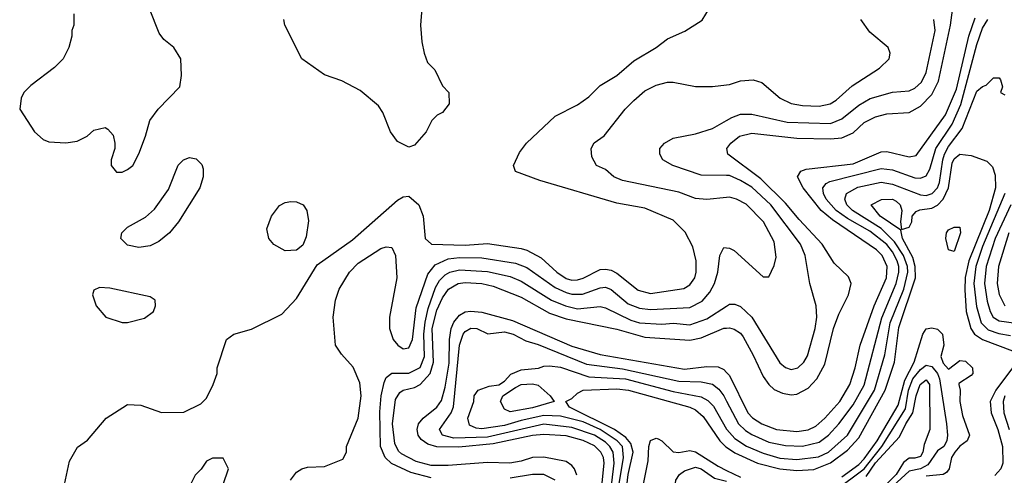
# Model space of a CAD drawing. Header units: inches. Extents: x 1793402 to 1900366, y 320852 to 470679.
# Tile 389 of 604: x 1847486 to 1850988, y 444987 to 446609. Entities that reach past the tile are written whole.
import ezdxf

# ---------------------------------------------------------------- set-up
doc = ezdxf.new("R2010")
doc.units = ezdxf.units.IN
doc.header["$MEASUREMENT"] = 0
doc.layers.add('B8444', color=7, linetype='Continuous')
doc.layers.add('B8454', color=7, linetype='Continuous')

msp = doc.modelspace()

# ---------------------------------------------------------------- linework, layer by layer
at = {"layer": 'B8444', "color": 4}
for points, elevation in [([(1847678, 446630), (1847678, 446590), (1847671.3, 446570), (1847671.3, 446550), (1847661, 446510), (1847641, 446470), (1847610, 446439), (1847525.8, 446374.2), (1847501, 446350), (1847490.8, 446330), (1847486, 446290), (1847538.8, 446210), (1847570, 446182.8), (1847590, 446174), (1847650, 446170.7), (1847690, 446176), (1847725.6, 446194.4), (1847750, 446216), (1847790, 446224.7), (1847799.8, 446219.8), (1847818, 446198), (1847824.7, 446170), (1847824.7, 446150), (1847811.3, 446110), (1847811.3, 446090), (1847830, 446066), (1847850, 446066), (1847870, 446076), (1847888.7, 446090), (1847910, 446132), (1847934, 446194), (1847948.7, 446250), (1847979, 446290), (1848055.3, 446370), (1848062, 446410), (1848059, 446470), (1848034, 446510), (1847998.6, 446538.6), (1847981.5, 446561.5), (1847915.3, 446730)], 424), ([(1847642, 444938), (1847662.7, 445037.3), (1847692.1, 445087.9), (1847727.2, 445112.8), (1847794, 445190), (1847870, 445238.8), (1847917.3, 445237.3), (1847990, 445211.3), (1848070, 445212), (1848130, 445242), (1848150, 445262), (1848174, 445310), (1848188.7, 445350), (1848188.7, 445370), (1848222, 445470), (1848248, 445490), (1848310, 445507.3), (1848418.9, 445561.1), (1848470, 445616), (1848543.7, 445736.3), (1848670, 445825.5), (1848830, 445966.8), (1848850, 445978.8), (1848870, 445981), (1848906, 445950), (1848920.7, 445910), (1848927.7, 445830), (1848950.5, 445810.5), (1849070, 445806.9), (1849150, 445811.7), (1849270, 445794.6), (1849290, 445788.8), (1849340.8, 445760.8), (1849396.4, 445710), (1849430, 445687.6), (1849450, 445682.3), (1849470, 445683.1), (1849490, 445688.9), (1849550, 445719.5), (1849570, 445721.3), (1849590, 445717.6), (1849610, 445706.7), (1849685.9, 445645.9), (1849730, 445634), (1849847.8, 445652.2), (1849870, 445664.9), (1849887, 445690), (1849891.6, 445710), (1849891.5, 445750), (1849880.1, 445800.1), (1849853.1, 445853.1), (1849810, 445895.1), (1849710, 445938), (1849610, 445955.6), (1849336.1, 446036.1), (1849250, 446069), (1849242, 446090), (1849264.1, 446135.9), (1849289, 446170), (1849390, 446266), (1849470, 446306), (1849510, 446334.8), (1849550, 446374.8), (1849610, 446410.6), (1849670, 446462), (1849750, 446510.5), (1849790, 446540.7), (1849852.1, 446567.9), (1849912.9, 446607.1), (1849939, 446650)], 416), ([(1848916, 446650), (1848911, 446590), (1848916, 446530), (1848924.7, 446490), (1848936.9, 446456.9), (1848962, 446430), (1848990, 446374), (1849012, 446350), (1849014, 446310), (1848990, 446278), (1848971.1, 446268.9), (1848952, 446250), (1848931.3, 446210), (1848890, 446162), (1848870, 446155.3), (1848830, 446175.3), (1848805.2, 446210), (1848778, 446278), (1848762, 446302), (1848697.2, 446357.2), (1848631.7, 446391.7), (1848570, 446412.3), (1848489.3, 446470), (1848429.5, 446589.5), (1848426, 446610)], 416), ([(1850000, 445976), (1849930, 445969.3), (1849890, 445972.3), (1849830, 445994.5), (1849630, 446036), (1849599, 446050), (1849570, 446075.3), (1849538, 446090), (1849520.4, 446120.4), (1849518, 446150), (1849529.3, 446170.7), (1849564.7, 446195.3), (1849639, 446290), (1849670, 446321), (1849710, 446356), (1849750, 446376), (1849790, 446386), (1849810, 446386), (1849890, 446371.3), (1849950, 446371.3), (1850000, 446376.9)], 412), ([(1850000, 446054.4), (1849910, 446055.1), (1849808.7, 446090), (1849774, 446110), (1849762.7, 446130), (1849762.7, 446150), (1849779, 446170), (1849810, 446187.3), (1849890, 446202.4), (1849950, 446221.3), (1850000, 446249.7)], 408), ([(1848448.7, 444970), (1848470, 444998), (1848489.3, 445010.7), (1848510, 445016), (1848570, 445018), (1848635.3, 445044.7), (1848648, 445070), (1848648.7, 445090), (1848689.3, 445190.7), (1848700.9, 445270), (1848696.2, 445316.2), (1848672.3, 445372.3), (1848630, 445418), (1848608.7, 445450), (1848601.2, 445550), (1848609.3, 445610), (1848622.7, 445650), (1848659.3, 445710), (1848690, 445742), (1848770, 445794.8), (1848790, 445801), (1848810, 445798), (1848822.8, 445770), (1848827.7, 445690), (1848800.7, 445550), (1848800.7, 445510), (1848814.8, 445470), (1848831, 445450), (1848850, 445437.3), (1848870, 445440.7), (1848882.9, 445470), (1848896.6, 445583.4), (1848937.4, 445702.6), (1848964.2, 445735.8), (1849010, 445757.3), (1849050, 445762.4), (1849130, 445761.5), (1849250, 445742.3), (1849290, 445727.4), (1849390, 445655.6), (1849430, 445637.7), (1849450, 445631.5), (1849487.5, 445632.5), (1849550, 445654.9), (1849570, 445656.5), (1849590, 445648.4), (1849650, 445598), (1849690, 445581.7), (1849730, 445576.9), (1849870, 445584.9), (1849913.4, 445606.6), (1849940.7, 445639.3), (1849957.6, 445670), (1849969.6, 445710), (1849976, 445770), (1849990, 445798), (1850000, 445797)], 412), ([(1848950, 444977.7), (1848877, 444997), (1848808.8, 445028.8), (1848785.6, 445050), (1848769.7, 445090), (1848767.2, 445212.8), (1848771.1, 445270), (1848782, 445318), (1848790, 445334.8), (1848809.6, 445350.4), (1848870, 445350.4), (1848910, 445370.4), (1848926.2, 445410), (1848922.9, 445490), (1848927.8, 445532.2), (1848938.5, 445581.5), (1848964.9, 445655.1), (1848979.4, 445680.6), (1848999.4, 445700.6), (1849016, 445710), (1849050, 445719.1), (1849150, 445712.4), (1849230, 445694.3), (1849270, 445678), (1849378, 445610), (1849427.3, 445590), (1849470, 445579.6), (1849550, 445588.5), (1849570, 445583.1), (1849659.5, 445539.5), (1849690.2, 445530.2), (1849770, 445524.6), (1849811.2, 445528.8), (1849870, 445523.1), (1849930, 445544.2), (1850000, 445589.8)], 408), ([(1849467.1, 444987.1), (1849459.6, 445010), (1849450, 445022), (1849430, 445036.3), (1849350, 445052.1), (1849310, 445050.9), (1849270, 445037.3), (1849229.1, 445030.9), (1849150, 445032.8), (1849010, 445021.6), (1848950, 445022.2), (1848896.3, 445036.3), (1848843.7, 445063.7), (1848833.3, 445073.3), (1848820, 445100), (1848811.8, 445170), (1848822.8, 445257.2), (1848838.2, 445281.8), (1848849.8, 445290.2), (1848890, 445299.6), (1848910, 445310.3), (1848945.6, 445350), (1848958, 445390), (1848953.6, 445510), (1848970, 445574.9), (1848990, 445619.3), (1849010.7, 445649.3), (1849046, 445670), (1849070, 445673.8), (1849130, 445670.2), (1849170, 445660.3), (1849270, 445621.5), (1849370, 445564.7), (1849430, 445543.6), (1849610, 445507.7), (1849710, 445478.5), (1849870, 445467.7), (1849910, 445476), (1849990, 445510.4), (1850000, 445511.3)], 404), ([(1849550.8, 444890), (1849565.3, 445030), (1849562.7, 445050), (1849553.5, 445070), (1849530, 445092), (1849490, 445110.8), (1849430, 445128), (1849350, 445132.7), (1849310, 445129), (1849170, 445098.8), (1849047.7, 445087.7), (1848970, 445089), (1848938, 445098), (1848914.1, 445114.1), (1848903.5, 445130), (1848899.7, 445150), (1848904.7, 445170), (1848920.7, 445190), (1848969.8, 445230.2), (1848986, 445254), (1848999.3, 445300.7), (1849013.7, 445386.3), (1849014.2, 445470), (1849020.8, 445510), (1849030, 445532.4), (1849050, 445557), (1849070, 445568.9), (1849090, 445571.7), (1849130, 445567.6), (1849238.2, 445538.2), (1849450, 445446.9), (1849550, 445417.3), (1849850, 445364.4), (1849930, 445374.3), (1849970, 445373.7), (1849990, 445363.8), (1850000, 445353.4)], 396), ([(1849586.3, 444910), (1849600.6, 445030), (1849596.5, 445070), (1849585.3, 445090), (1849570, 445105.3), (1849530, 445130.6), (1849450, 445157.8), (1849350, 445169), (1849150, 445123.4), (1849030, 445119.8), (1848989.4, 445130), (1848979.5, 445150), (1849020.5, 445210), (1849028.8, 445231.2), (1849049.8, 445450.2), (1849063, 445490), (1849070, 445499.3), (1849090, 445510.4), (1849112, 445510), (1849150.9, 445490.9), (1849210, 445498.3), (1849240.7, 445490), (1849286, 445466), (1849330, 445453.2), (1849502.2, 445382.2), (1849630, 445366.5), (1849830, 445322.8), (1849910, 445319.6), (1849950, 445311.8), (1849973.2, 445293.2), (1849990, 445270.5), (1850000, 445251.6)], 392), ([(1849616.5, 444950), (1849634, 445050), (1849629.8, 445089.8), (1849610.9, 445110), (1849551, 445150), (1849490, 445177.4), (1849410, 445198.2), (1849350, 445199.8), (1849270, 445182.6), (1849210, 445164.2), (1849130, 445152.4), (1849110, 445154.7), (1849086.2, 445166.2), (1849079.6, 445190), (1849100.9, 445250), (1849102.7, 445270), (1849117.2, 445290), (1849156.1, 445303.9), (1849190.6, 445309.4), (1849210, 445322.3), (1849232.8, 445347.2), (1849270, 445362.3), (1849331.5, 445368.5), (1849350, 445376), (1849370, 445377.3), (1849410, 445371.7), (1849510, 445338.2), (1849641, 445330), (1849810, 445285.4), (1849910, 445266), (1849933.2, 445253.2), (1849953.8, 445233.8), (1850000, 445151.7)], 388), ([(1849642.7, 444930), (1849649.9, 444990), (1849668.2, 445070), (1849659.9, 445099.9), (1849641.6, 445121.6), (1849601.5, 445150), (1849441.2, 445230), (1849428.7, 445250), (1849450, 445260.4), (1849470, 445279.3), (1849490, 445290.3), (1849610, 445294.4), (1849651, 445290), (1849870, 445230.2), (1849890, 445220.3), (1849917, 445197), (1849975.6, 445110), (1849996.5, 445090), (1850000, 445087.6)], 384), ([(1850000, 444815.4), (1849950, 444841.6), (1849890, 444854.6), (1849770, 444847.1), (1849749, 444849), (1849730, 444858), (1849711.1, 444890), (1849703.5, 444950), (1849721.7, 445038.3), (1849723.4, 445090), (1849729.1, 445110.9), (1849750, 445119.5), (1849757.1, 445117.1), (1849770, 445110.4), (1849810, 445070.4), (1849830, 445068.8), (1849870, 445075.3), (1849890, 445070.3), (1849970, 445019.2), (1850000, 445004.6)], 376), ([(1848210, 444954), (1848228.7, 445010), (1848210, 445048), (1848171.6, 445048.4), (1848150, 445038), (1848131.1, 445008.9), (1848110, 444988), (1848091.3, 444950)], 416), ([(1850000, 444844.1), (1849970, 444860.6), (1849930, 444875.9), (1849837.2, 444890), (1849822, 444910), (1849817, 444950), (1849819.5, 444970), (1849832.7, 444990), (1849850, 445003), (1849890, 445016.5), (1849910, 445010.3), (1849956.7, 444976.7), (1850000, 444966.3)], 372), ([(1849390, 444969.3), (1849350, 444989.6), (1849310, 444989.6), (1849230, 444977.4)], 408)]:
    msp.add_lwpolyline(points, dxfattribs=dict(at, elevation=elevation))
for points, elevation in [([(1847910, 445798), (1847870, 445806.6), (1847845.2, 445830), (1847849.2, 445850), (1847869.2, 445870), (1847933.4, 445906.6), (1847965.6, 445934.4), (1848015.3, 446004.7), (1848050, 446091), (1848069, 446110), (1848090, 446118.8), (1848113.2, 446113.2), (1848133.7, 446093.7), (1848138, 446078), (1848138.8, 446050), (1848126.8, 446010), (1848050.8, 445890), (1848018.8, 445850), (1847981.1, 445818.9), (1847950, 445804.5)], 416), ([(1848430, 445786), (1848390, 445809.3), (1848372.7, 445830), (1848364.8, 445864.8), (1848382, 445910), (1848410, 445947.3), (1848430, 445958), (1848450, 445962), (1848470, 445960.7), (1848494.8, 445950), (1848506.8, 445930), (1848513.2, 445893.2), (1848504.5, 445835.5), (1848493.4, 445806.6), (1848470, 445789)], 416), ([(1847770, 445655.3), (1847750, 445646), (1847744.7, 445630), (1847758, 445590), (1847792, 445550), (1847850, 445531), (1847870, 445531), (1847930, 445546), (1847962, 445570), (1847968.7, 445590), (1847968, 445610), (1847950, 445622), (1847806.8, 445653.2)], 424), ([(1849230, 445213.6), (1849210, 445222.7), (1849196.2, 445250), (1849204.5, 445270), (1849250, 445300.3), (1849270, 445310.2), (1849310, 445313.1), (1849330, 445308.2), (1849372.4, 445270), (1849386.8, 445250), (1849310, 445226.8)], 384)]:
    msp.add_lwpolyline(points, close=True, dxfattribs=dict(at, elevation=elevation))
at = {"layer": 'B8454', "color": 4}
for points, elevation in [([(1850000, 445511.3), (1850010, 445512.2), (1850027.5, 445507.5), (1850050, 445492.7), (1850059.7, 445479.7), (1850095.3, 445415.3), (1850130, 445339.1), (1850150, 445310.6), (1850170, 445293), (1850199.2, 445279.2), (1850230, 445274), (1850250, 445276.4), (1850290, 445297.1), (1850321.6, 445330), (1850350, 445382.8), (1850380.5, 445510), (1850398.9, 445561.1), (1850433.6, 445630), (1850443.7, 445670), (1850433.4, 445693.4), (1850382.7, 445742.7), (1850340.5, 445810), (1850257.8, 445897.8), (1850210, 445955.8), (1850122.3, 446042.3), (1850005.2, 446130), (1850001.2, 446150), (1850015.1, 446170), (1850045.9, 446194.1), (1850090, 446205.3), (1850250, 446187.6), (1850370, 446185.2), (1850410, 446188.9), (1850450, 446206.7), (1850490, 446243.1), (1850530, 446263.7), (1850570, 446273.7), (1850650, 446278.4), (1850690, 446301.3), (1850730, 446342.4), (1850754.2, 446390), (1850796.1, 446590), (1850803.3, 446643.3)], 404), ([(1850000, 445353.4), (1850010, 445343), (1850075.3, 445210), (1850092.1, 445192.1), (1850125.5, 445170), (1850178, 445150), (1850250, 445143.6), (1850290, 445148.8), (1850317.4, 445162.6), (1850349.8, 445190.2), (1850403, 445250), (1850439.1, 445310), (1850457.7, 445370), (1850475.1, 445450), (1850525.1, 445590), (1850568.6, 445690), (1850571.9, 445730), (1850553.7, 445770), (1850533.3, 445790), (1850376.7, 445896.8), (1850336.4, 445930), (1850272.8, 446010), (1850252.3, 446050), (1850264, 446070), (1850283.1, 446076.9), (1850450, 446095.8), (1850550, 446138.7), (1850570, 446140.3), (1850650, 446120.4), (1850674.9, 446125.1), (1850778.7, 446270), (1850818.5, 446361.5), (1850861.6, 446550), (1850884.6, 446615.4)], 396), ([(1850000, 445251.6), (1850043.1, 445170), (1850066.9, 445146.9), (1850090, 445132.9), (1850150, 445105.2), (1850210, 445092.9), (1850270, 445090.3), (1850330, 445104.6), (1850362.4, 445130), (1850398.9, 445170), (1850450, 445237.6), (1850490, 445308), (1850552, 445548), (1850603.8, 445670), (1850613.3, 445710), (1850613.2, 445730), (1850607, 445750), (1850590, 445782.6), (1850570, 445808.5), (1850510, 445856.1), (1850430, 445901.2), (1850389.7, 445930), (1850354, 445970), (1850345.1, 445990), (1850342.9, 446010), (1850354.5, 446025.5), (1850367.5, 446032.5), (1850550, 446079.6), (1850590, 446074.9), (1850670, 446046), (1850690, 446045.3), (1850710, 446053), (1850723.1, 446076.9), (1850744.2, 446150), (1850802.4, 446237.6), (1850833, 446307), (1850890, 446520.7), (1850910, 446579.3), (1850929.8, 446610.2)], 392), ([(1850000, 446249.7), (1850019.3, 446260.7), (1850050, 446272.4), (1850090, 446272.7), (1850216.1, 446243.9), (1850370, 446239.5), (1850410, 446255.8), (1850470, 446304.9), (1850511.1, 446328.9), (1850590, 446350.4), (1850650, 446355.5), (1850670, 446365.5), (1850693, 446387), (1850710, 446421), (1850742.4, 446570), (1850737, 446610)], 408), ([(1850000, 446376.9), (1850010, 446378), (1850050, 446391.3), (1850095.3, 446395.3), (1850125.4, 446385.4), (1850191.3, 446330), (1850230.4, 446310.4), (1850270, 446303.1), (1850330, 446301.3), (1850368.7, 446310), (1850390, 446323), (1850446.7, 446373.3), (1850544.1, 446435.9), (1850578, 446470), (1850582, 446490), (1850575.3, 446510), (1850510, 446564), (1850477.2, 446610)], 412), ([(1850000, 445151.7), (1850000.9, 445150), (1850030, 445118), (1850071, 445091), (1850130, 445066), (1850190, 445048.2), (1850250, 445043.9), (1850327, 445053), (1850362.4, 445070), (1850430, 445130.4), (1850526.6, 445290), (1850563.6, 445416.4), (1850582.3, 445530), (1850630.6, 445650), (1850645.4, 445710), (1850644.1, 445730), (1850630, 445769.7), (1850598, 445818), (1850550, 445866.2), (1850448.2, 445930), (1850428.2, 445950), (1850420.5, 445970), (1850427, 445990), (1850467.3, 446012.7), (1850550, 446030.2), (1850590, 446023.2), (1850690, 445985.2), (1850710, 445983.6), (1850731.5, 445990), (1850749.8, 446010.2), (1850757.8, 446030), (1850768.9, 446110), (1850775.5, 446130), (1850790, 446157), (1850838, 446222), (1850890, 446354.8), (1850910, 446371), (1850924, 446376), (1850950, 446402), (1850970, 446402), (1850974.4, 446394.4), (1850982, 446370), (1850974, 446350), (1850990, 446342)], 388), ([(1850000, 445087.6), (1850030, 445067.1), (1850110.2, 445030.2), (1850190, 445010.2), (1850250, 445004.2), (1850310, 445008.4), (1850370, 445031.3), (1850430, 445076.1), (1850470, 445120.3), (1850564.6, 445290), (1850598, 445390), (1850612.7, 445512.7), (1850672, 445690), (1850670.5, 445730), (1850662.6, 445762.6), (1850626.4, 445830), (1850619.5, 445859.5), (1850546.6, 445910), (1850514, 445950), (1850551.6, 445968.4), (1850590, 445970.3), (1850603.1, 445963.1), (1850617.1, 445950), (1850623.1, 445930), (1850619.3, 445890), (1850622, 445862), (1850650, 445870.8), (1850658.7, 445890), (1850660.7, 445910), (1850674, 445926), (1850687.3, 445932.7), (1850730, 445938.5), (1850750, 445949), (1850770, 445970.3), (1850789.8, 446010), (1850802.1, 446097.9), (1850810, 446114), (1850830, 446130.4), (1850870, 446125.2), (1850925.4, 446105.4), (1850945.5, 446085.5), (1850956, 446056), (1850957.2, 446010), (1850934.2, 445930), (1850861.5, 445750), (1850848.9, 445691.1), (1850847.2, 445647.2), (1850852.1, 445570), (1850869.2, 445510), (1850882.3, 445490), (1850910.9, 445470.9), (1851017.3, 445430)], 384), ([(1850000, 445589.8), (1850010, 445596.3), (1850030, 445596.3), (1850050, 445587.7), (1850090.3, 445550.3), (1850190, 445387.3), (1850210, 445370.7), (1850230, 445364), (1850253.2, 445370), (1850275.1, 445390), (1850287.6, 445412.4), (1850315.1, 445510), (1850321.6, 445550), (1850318.4, 445590), (1850296.2, 445670), (1850279.6, 445770), (1850263.6, 445810), (1850157.4, 445950), (1850090, 446012.6), (1850050, 446036.9), (1850010, 446054.3), (1850000, 446054.4)], 408), ([(1850000, 445797), (1850010, 445796), (1850027.1, 445787.1), (1850130, 445694), (1850150, 445694), (1850170, 445734), (1850176.5, 445763.5), (1850170, 445818), (1850131.8, 445890), (1850070, 445951.8), (1850035.3, 445970), (1850010, 445977), (1850000, 445976)], 412), ([(1850990.1, 445989.9), (1850910, 445801.6), (1850886.8, 445730), (1850879.3, 445670), (1850888.5, 445588.5), (1850905.8, 445530), (1850930, 445504.7), (1850968.2, 445491.8), (1851010, 445484.7)], 388), ([(1851011, 445950), (1850955.9, 445830), (1850923.5, 445730), (1850917.6, 445670), (1850927.4, 445607.4), (1850937.4, 445570), (1850948.8, 445550), (1850970, 445536.9), (1851030, 445529.1)], 392), ([(1851003.9, 445850), (1850966.9, 445730), (1850962, 445670), (1850970.2, 445630.2), (1850990.2, 445590.2)], 396), ([(1850410, 444981.4), (1850470, 445026), (1850490, 445045.4), (1850536.2, 445110), (1850610, 445236.4), (1850634.5, 445325.5), (1850667.2, 445390), (1850698.5, 445490), (1850710, 445508.4), (1850730, 445512), (1850750, 445507.7), (1850767.7, 445490), (1850772.4, 445450), (1850762.3, 445410), (1850770, 445386), (1850790, 445364.7), (1850830, 445395.8), (1850850, 445393.7), (1850874.9, 445370), (1850875.5, 445350), (1850870, 445342.7), (1850826.4, 445313.6), (1850826, 445310), (1850830.5, 445290.5), (1850830.3, 445250), (1850839.6, 445199.6), (1850864.4, 445130), (1850855.5, 445110), (1850830, 445091.1), (1850812.4, 445070), (1850800.2, 445050), (1850792.2, 445010), (1850782.3, 444997.7), (1850770.2, 444989.8), (1850710, 444983.9)], 376), ([(1850386.9, 444933.2), (1850490, 445010.2), (1850552.1, 445090), (1850636.4, 445223.6), (1850647, 445290), (1850663, 445330), (1850690, 445363.2), (1850710, 445378.9), (1850730, 445374.6), (1850750.1, 445350.1), (1850757.6, 445330), (1850782, 445170), (1850786, 445130), (1850783, 445110), (1850772.7, 445090), (1850750, 445074.5), (1850715.6, 445024.4), (1850690, 445010.7), (1850650, 445001.8), (1850593, 444950)], 372), ([(1851017.4, 445370), (1850957.3, 445290), (1850937.7, 445250), (1850941.3, 445210), (1850964.9, 445150), (1850981.2, 445090), (1850982.8, 445030), (1850976.1, 445010), (1850953.8, 444986.2)], 384), ([(1850497.2, 444982.8), (1850530, 445031), (1850615.7, 445124.3), (1850637.2, 445170), (1850662.9, 445210), (1850674.3, 445270), (1850688.6, 445310), (1850710, 445327.3), (1850721.6, 445310), (1850723.2, 445150), (1850702.8, 445097.2), (1850698, 445070), (1850690, 445054), (1850670, 445047.6), (1850650, 445048.4), (1850630, 445033.3), (1850603.2, 444990), (1850546.6, 444933.4)], 368), ([(1850990.2, 445270), (1850983.9, 445250), (1850985.8, 445210), (1851005.4, 445150)], 388), ([(1850000, 445004.6), (1850050, 444980.2)], 376)]:
    msp.add_lwpolyline(points, dxfattribs=dict(at, elevation=elevation))
at = {"layer": 'B8454', "color": 4, "elevation": 376}
msp.add_lwpolyline([(1850810, 445783.7), (1850789.8, 445789.8), (1850779.8, 445830), (1850782.6, 445850), (1850790, 445860.4), (1850809.2, 445870), (1850830, 445870.5), (1850832.7, 445850)], close=True, dxfattribs=at)

doc.saveas('drawing.dxf')
